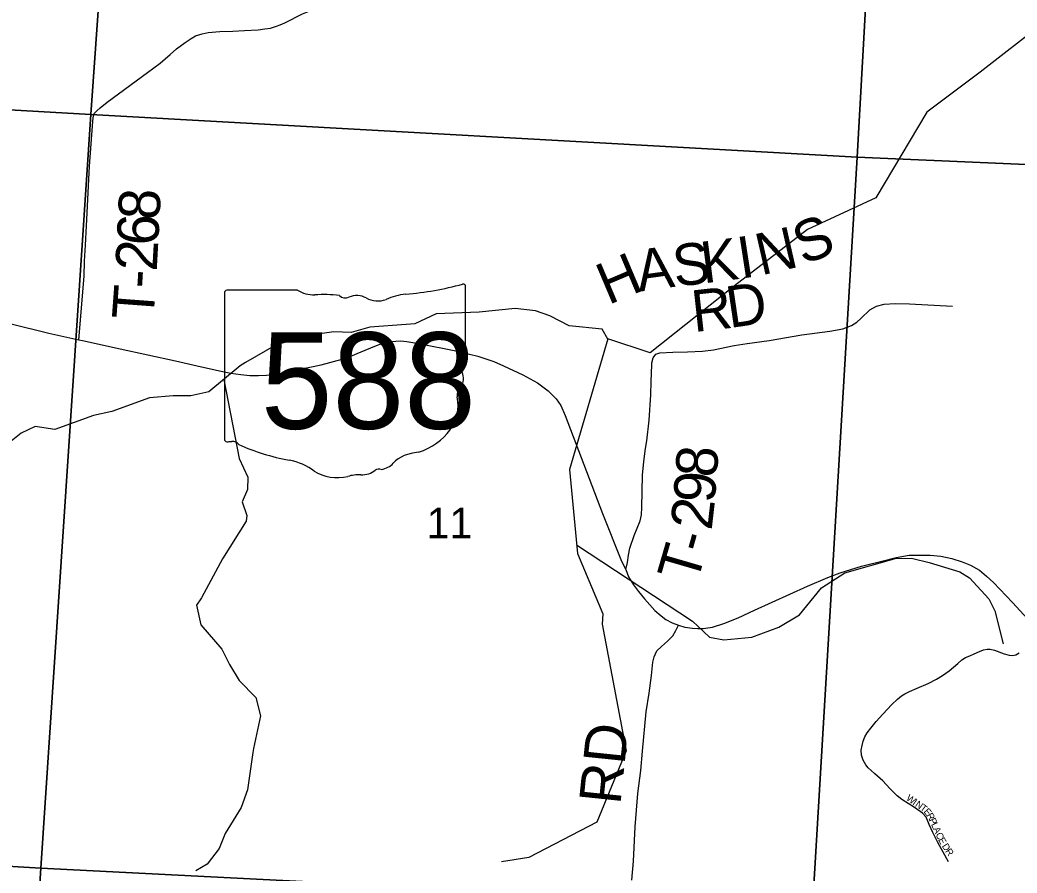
# Model space of a CAD drawing. Extents: x 1878108 to 2183446, y 146837 to 508383.
# Drawn here: x 2035075 to 2042273, y 298352 to 304508 of the extents above; entities that cross this region are included whole.
import ezdxf

# ---------------------------------------------------------------- set-up
doc = ezdxf.new("R2010")
doc.units = 0
for name, color, linetype in [('GM_X_Minor_River', 7, 'Continuous'), ('GM_X_Section', 7, 'Continuous'), ('GM_X_Section_Text', 7, 'Continuous'), ('GM_X_State_Location', 7, 'Continuous'), ('GM_X_State_Route', 7, 'Continuous'), ('GM_X_State_Shield', 7, 'Continuous'), ('GM_X_Township_Road', 7, 'Continuous'), ('GM_X_Township_Road_Text', 7, 'Continuous'), ('GM_X_Township_Subdivision', 7, 'Continuous'), ('GM_X_Township_Subdivision_Text', 7, 'Continuous')]:
    doc.layers.add(name, color=color, linetype=linetype)

msp = doc.modelspace()

# ---------------------------------------------------------------- linework, layer by layer
at = {"layer": 'GM_X_Minor_River'}
for points in [[(2043034.7, 306789.8), (2043121.6, 306599), (2042955.3, 305984.3), (2042721.4, 305016.1), (2042471.8, 304492.8), (2042005.5, 304131.9), (2041620.4, 303841.8), (2041253.7, 303223.3), (2040759.6, 302996.4), (2040231.8, 302588.8), (2039624.8, 302106.4), (2039318.8, 302205.9), (2039042.6, 301263.5), (2039098.7, 300656.8), (2039282.8, 300223.6), (2039277.8, 300147.4), (2039450.2, 299233.1), (2039238.4, 298718.2), (2038748.7, 298465.4), (2038550.7, 298433.6)], [(2039318.7, 302205.5), (2039277.2, 302276.6), (2039039, 302300.5), (2038898.9, 302372.6), (2038796.8, 302408.6), (2038650.7, 302426.5), (2038388.5, 302400.2), (2038080.3, 302387.8), (2037926.1, 302315.3), (2037862.1, 302309.3), (2037599.9, 302290.9), (2037465.8, 302252.6), (2037341.7, 302256.5), (2037189.6, 302236.3), (2036923.3, 302163.7), (2036703.1, 302037), (2036665.1, 302010.9), (2036438.8, 301824), (2036308.7, 301795.7), (2036180.6, 301795.6), (2036010.5, 301781.3), (2035738.3, 301682.7), (2035606.2, 301652.4), (2035325.9, 301551.8), (2035183.8, 301573.7), (2035083.7, 301525.4), (2034793.4, 301296.2)], [(2036545.8, 301912.3), (2036656.9, 301342.4), (2036718.9, 301207.9), (2036716.8, 301119.6), (2036678.8, 301031.2), (2036712.7, 300930.9), (2036706.7, 300890.7), (2036536.5, 300619.6), (2036384.3, 300338.4), (2036348.3, 300286.1), (2036380.2, 300143.6), (2036532.3, 299967.1), (2036586.3, 299856.8), (2036658.3, 299740.5), (2036778.4, 299618.1), (2036810.3, 299485.7), (2036760.2, 299250.8), (2036756.2, 299222.7), (2036718.1, 298951.6), (2036672, 298825.1), (2036555.9, 298638.3), (2036511.8, 298529.9), (2036425.7, 298417.4), (2036343.6, 298367.1)], [(2039092.7, 300720.8), (2039928.9, 300169.5), (2040052.3, 300054.5), (2040154.7, 300035.6), (2040358.8, 300054), (2040552.2, 300126.4), (2040701.4, 300214.4), (2040861.5, 300409), (2041030.5, 300517.3), (2041401.9, 300623.9), (2041520.1, 300621.2), (2041638.5, 300592.5), (2041859.6, 300524.7), (2041930.1, 300483.3), (2042068, 300330.3), (2042111, 300244.5), (2042171.7, 300006.2)]]:
    msp.add_lwpolyline(points, dxfattribs=at)
at = {"layer": 'GM_X_Section'}
for points in [[(2030507.8, 309586.9), (2035971.8, 309268.5), (2035585.2, 303826.4), (2030127.2, 304136.9)], [(2041425.2, 309021.7), (2041118.3, 303517.3), (2035585.2, 303826.4), (2035971.8, 309268.5)], [(2046921.6, 308750.8), (2046608.5, 303278.4), (2041118.3, 303517.3), (2041425.2, 309021.7)], [(2030127.2, 304136.9), (2035585.2, 303826.4), (2035224.6, 298386.3), (2029778.6, 298708.9)], [(2035585.2, 303826.4), (2041118.3, 303517.3), (2040795.1, 298102.8), (2035224.6, 298386.3)], [(2046608.5, 303278.4), (2046305.3, 297866), (2040795.1, 298102.8), (2041118.3, 303517.3)], [(2029778.6, 298708.9), (2035224.6, 298386.3), (2035082.3, 296182.1), (2034940.4, 293983.9), (2034875.5, 293007), (2034874, 292988.3), (2031725.2, 293147.1), (2029398.2, 293256.7), (2029470.2, 294278.3), (2029624.6, 296465.5)], [(2035224.6, 298386.3), (2040795.1, 298102.8), (2040666, 295882.7), (2035082.3, 296182.1)]]:
    msp.add_lwpolyline(points, close=True, dxfattribs=at)
at = {"layer": 'GM_X_State_Route'}
msp.add_lwpolyline([(2035001.2, 302317.9), (2035282.8, 302248.7), (2035499.6, 302200.5), (2035525.4, 302194.3), (2035796.9, 302134.4), (2036196.4, 302047.7), (2036354.4, 302011.6), (2036514.4, 301976.5), (2036597, 301959.9), (2036669.3, 301949.6), (2036734.3, 301943.4), (2036796.2, 301942.4), (2036855.1, 301944.5), (2036913.9, 301951.7), (2036982, 301964.1), (2037073.9, 301982.6), (2037248.4, 302018.8), (2037400.1, 302059), (2037464.1, 302080.7), (2037538.5, 302112.7), (2037637.6, 302155), (2037688.2, 302173.6), (2037740.8, 302184), (2037787.3, 302189.1), (2037823.4, 302191.2), (2037867.8, 302187.1), (2037966.9, 302171.6), (2038209.5, 302122), (2038320, 302096.2), (2038379.8, 302081.8), (2038438.7, 302063.2), (2038494.4, 302042.5), (2038564.6, 302012.6), (2038704, 301947.6), (2038810.3, 301889.7), (2038888.8, 301831.9), (2038946.6, 301773.1), (2038979, 301724.8), (2039010.5, 301653.4), (2039280.6, 300946.2), (2039417.4, 300602.5), (2039447.8, 300541.7), (2039468.8, 300490.2), (2039503.9, 300431.8), (2039540.1, 300382.7), (2039583.4, 300330.1), (2039621.9, 300288), (2039657, 300247.1), (2039702.6, 300208.5), (2039737.7, 300182.8), (2039782.1, 300158.2), (2039828.8, 300140.7), (2039874.5, 300127.4), (2039930.3, 300118.4), (2039969.3, 300116.2), (2040006, 300117.3), (2040075.1, 300127.4), (2040155.4, 300151.9), (2040260.2, 300193.1), (2040378.3, 300248.9), (2040759.5, 300421.6), (2040905.5, 300485.1), (2040994.7, 300518.6), (2041149.6, 300565.4), (2041296.7, 300603.3), (2041399.3, 300628.9), (2041494, 300645.6), (2041572, 300646.8), (2041644.5, 300645.6), (2041722.5, 300637.8), (2041802.8, 300621.1), (2041877.4, 300598.8), (2041935.4, 300574.3), (2042001.2, 300537.5), (2042052.4, 300495.2), (2042102.6, 300449.6), (2042238.6, 300303.5), (2042348, 300186.7)], dxfattribs=at)
at = {"layer": 'GM_X_State_Shield'}
for p, q in [((2036551.6, 302539.6), (2036551.6, 301482.9)), ((2037078.4, 302557.8), (2036568.8, 302557.8)), ((2038291.8, 302031.2), (2038291.8, 302583.9)), ((2038291.7, 302031.3), (2038291.8, 302031.2))]:
    msp.add_line(p, q, dxfattribs=at)
for centre, major_axis, start_param, end_param in [((2036571.6, 302541.8), (20.2, 0), 1.712693, 3.28349), ((2037199.8, 302680.4), (195.5, 0), 4.042523, 4.731795), ((2037671.9, 303998.3), (1845.5, 0), 4.814394, 5.042369), ((2038272.5, 302586.2), (19.4, 0), 6.141152, 7.989035), ((2037264.6, 301964.6), (702, 0), 1.404758, 1.657858), ((2037424, 302547.3), (56.4, 0), 3.836095, 5.185415), ((2037506.8, 302425.2), (117.3, 0), 0.950623, 2.079405), ((2037658.2, 302592.7), (141.1, 0), 4.081561, 5.145723), ((2037907.3, 302235), (371.3, 0), 1.699011, 2.107814), ((2038271.2, 302029.1), (20.7, 0), 5.05454, 6.418171), ((2038287.4, 301990.6), (30, 0), 1.883978, 3.671073), ((2038096.6, 301920.8), (180, 0), 5.934695, 6.695948), ((2038361.2, 301799.9), (130.9, 0), 2.387724, 3.262537), ((2037775.3, 301729.6), (461.6, 0), 5.101752, 6.440018), ((2036571.8, 301480.6), (20.3, 0), 3.00124, 4.508301), ((2036574.8, 301588.7), (155.2, 0), 4.665946, 4.897461), ((2036606.6, 301422), (56, 0), 0.519207, 1.627899), ((2037313.2, 302371.3), (1332.7, 0), 4.195997, 4.488961), ((2037970, 301186.3), (252.8, 0), 1.647645, 2.488434), ((2036915.9, 301008.3), (417, 0), 0.823519, 1.323587), ((2037649.7, 301380.5), (149.1, 0), 4.937069, 5.64225), ((2037366.8, 301416.7), (264.6, 0), 4.026481, 4.996735), ((2037539.1, 301337.6), (141, 0), 4.691044, 5.507374), ((2037666.6, 301235.3), (39.7, 0), 1.147584, 2.315152), ((2037519.7, 301051.4), (217.4, 0), 1.495662, 1.94098)]:
    msp.add_ellipse(centre, major_axis=major_axis, ratio=0.8, start_param=start_param, end_param=end_param, dxfattribs=at)
at = {"layer": 'GM_X_Township_Road'}
for points in [[(2036951.9, 304472.7), (2036986.2, 304487.1), (2037114.2, 304551.1), (2037185.4, 304580), (2037295.9, 304629.5), (2037476.5, 304704.9), (2037717.1, 304807.1), (2037774.9, 304829.8), (2037801.7, 304844.3), (2037817.2, 304862.9), (2037826.5, 304887.6), (2037829.6, 304915.1)], [(2036157.9, 304257.7), (2036204.7, 304299.2), (2036266.6, 304345.7), (2036310, 304373.5), (2036342, 304392.1), (2036390.5, 304408.6), (2036433.9, 304415.9), (2036516.5, 304423.1), (2036610.4, 304427.2), (2036695.1, 304431.3), (2036795.2, 304437.5), (2036841.7, 304442.7), (2036884, 304448.9), (2036927.3, 304462.3), (2036951.9, 304472.7)], [(2035653.1, 303872.4), (2035703.1, 303915.4), (2035996.2, 304127.8), (2036088, 304196), (2036157.9, 304257.7)], [(2035499.6, 302200.5), (2035537.8, 302658.8), (2035539.9, 302766.2), (2035547.1, 302881.8), (2035555.4, 303021.2), (2035576, 303453.7), (2035600.8, 303774.8), (2035602.9, 303800.6), (2035611.1, 303832.6), (2035628.9, 303851.5), (2035653.1, 303872.4)], [(2039635.4, 302018.7), (2039636, 302034.6), (2039646.5, 302070.8), (2039664, 302095.4), (2039693.3, 302104.7), (2039786.8, 302109.4), (2039893.2, 302114.1), (2040001.9, 302117.6), (2040080.2, 302126.9), (2040231, 302158.5), (2040324.6, 302173.7), (2040482.4, 302194.7), (2040719.7, 302235.6), (2040920.8, 302262.5), (2041014.3, 302280.1), (2041078.6, 302303.4), (2041114.8, 302328), (2041144.1, 302352.5), (2041210.7, 302416.8), (2041258.6, 302442.6), (2041313.6, 302457.8), (2041393.1, 302462.4), (2041496, 302458.9), (2041806.9, 302442.6)], [(2039577.5, 301322.6), (2039577.5, 301322.6), (2039590.4, 301416.1), (2039599.7, 301469.9), (2039616.1, 301620.7), (2039627.8, 301801.9), (2039631.3, 301900.1), (2039635.4, 302018.7)], [(2039447.8, 300541.7), (2039460.6, 300593.1), (2039468.8, 300645.7), (2039478.2, 300697.2), (2039509.7, 300787.2), (2039551.8, 300893.6), (2039562.3, 300936.8), (2039564.7, 300990.6), (2039568.2, 301222.1), (2039577.5, 301322.6)], [(2039491.5, 298301.5), (2039503.4, 298437.6), (2039515.3, 298686.2), (2039535.8, 298927.2), (2039556.3, 299091.5), (2039568.2, 299231.9), (2039594.2, 299515.1), (2039616.9, 299651.2), (2039633.1, 299777.7), (2039642.8, 299872.8), (2039652.5, 299912.8), (2039673, 299954.9), (2039706.6, 299987.3), (2039749.8, 300025.2), (2039787.6, 300063), (2039810.3, 300101.9), (2039828.8, 300140.7)]]:
    msp.add_lwpolyline(points, dxfattribs=at)
at = {"layer": 'GM_X_Township_Subdivision'}
msp.add_lwpolyline([(2041778.7, 298433.8), (2041700.5, 298573.3), (2041664.2, 298644.7), (2041638.1, 298703.7), (2041615.5, 298754.7), (2041589.4, 298785.3), (2041531.6, 298825), (2041440.9, 298882.8), (2041408, 298908.9), (2041353.5, 298961.1), (2041303.7, 299016.6), (2041245.8, 299067.7), (2041218.6, 299091.5), (2041198.2, 299110.7), (2041181.2, 299132.3), (2041160.8, 299166.3), (2041150.6, 299202.6), (2041148.3, 299240), (2041154, 299271.7), (2041161.9, 299304.6), (2041173.3, 299334.1), (2041190.3, 299364.7), (2041216.4, 299396.5), (2041256, 299445.2), (2041303.7, 299498.5), (2041369.4, 299568.8), (2041409.1, 299607.4), (2041438.6, 299630), (2041462.4, 299645.9), (2041495.3, 299661.8), (2041550.8, 299685.6), (2041630.2, 299720.7), (2041690.3, 299751.4), (2041734.5, 299778.6), (2041783.3, 299811.4), (2041844.5, 299863.6), (2041872.8, 299890.8), (2041900.1, 299906.7), (2041930.7, 299919.2), (2041963.6, 299932.8), (2042001, 299950.9), (2042030.5, 299962.2), (2042056.5, 299967.9), (2042079.2, 299967.9), (2042108.7, 299961.1), (2042180.1, 299935), (2042215.3, 299924.8), (2042240.2, 299921.4), (2042264, 299926), (2042287.8, 299940.7)], dxfattribs=at)

# ---------------------------------------------------------------- texts
at = {"layer": 'GM_X_Section_Text'}
msp.add_text('11', height=221, rotation=0.00001, dxfattribs=at).set_placement((2038010.6, 300767.1))
at = {"layer": 'GM_X_State_Location'}
for s in ['s', 'r']:
    msp.add_text(s, height=1, dxfattribs=at).set_placement((2037402.2, 301941))
msp.add_text('588', height=1, rotation=0.00001, dxfattribs=at).set_placement((2037049.2, 301868.3))
at = {"layer": 'GM_X_State_Shield'}
msp.add_text('588', height=696.1, dxfattribs=at).set_placement((2036813.1, 301557.5))
at = {"layer": 'GM_X_Township_Road_Text'}
for s, rotation, p in [('8', 87.14423, (2036081.4, 303060.7)), ('6', 87.07261, (2036072, 302875.8)), ('S', 21.68893, (2040729.7, 302737.4)), ('N', 12.85368, (2040424.1, 302663.7)), ('2', 86.81202, (2036061.6, 302689.8)), ('S', 6.56688, (2039803.9, 302582.5)), ('K', 7.20154, (2040008.6, 302606.1)), ('I', 8.79624, (2040279.5, 302640.5)), ('H', 22.95416, (2039321.2, 302448.8)), ('A', 7.94104, (2039544.4, 302546.3)), ('-', 86.52955, (2036054.1, 302565.2)), ('D', 8.42944, (2040196.4, 302283.8)), ('T', 85.74492, (2036037.1, 302336.9)), ('R', 6.32769, (2039939.8, 302255.2)), ('8', 85.65038, (2040103.1, 301200.8)), ('9', 85.76181, (2040089.5, 301016.7)), ('2', 83.44544, (2040067.1, 300820)), ('T', 73.77733, (2039960.2, 300431.8)), ('-', 74.31632, (2040023.8, 300650.2)), ('RD', 84.09455, (2039408.7, 298840.5))]:
    msp.add_text(s, height=300, rotation=rotation, dxfattribs=at).set_placement(p)
at = {"layer": 'GM_X_Township_Subdivision_Text'}
for s, rotation, p in [('W', 325.02727, (2041467.6, 298882.6)), ('I', 325.01397, (2041514.4, 298849.8)), ('N', 325.03212, (2041532.5, 298837.2)), ('T', 323.78582, (2041568.3, 298812.1)), ('E', 311.63582, (2041594.6, 298793.2)), ('R', 299.47681, (2041616.4, 298769.2)), ('P', 295.07465, (2041635.4, 298735.6)), ('L', 294.41457, (2041650.3, 298703.9)), ('A', 294.44515, (2041664.8, 298671.8)), ('C', 294.41381, (2041683, 298631.7)), ('E', 298.60305, (2041701.2, 298592.1)), ('D', 303.13841, (2041727.6, 298546.3)), ('R', 303.2258, (2041751.7, 298509.4))]:
    msp.add_text(s, height=50, rotation=rotation, dxfattribs=at).set_placement(p)

doc.saveas('drawing.dxf')
